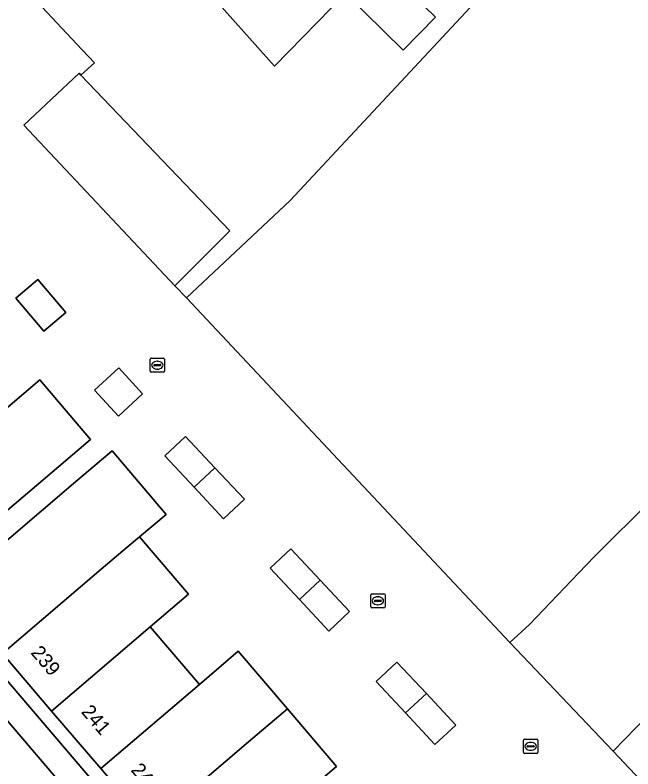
# Model space of a CAD drawing. Extents: x 160377 to 161131, y 383938 to 384853.
# Drawn here: x 160789.5 to 160832.9, y 384618.3 to 384671.3 of the extents above; entities that cross this region are included whole.
import ezdxf

# ---------------------------------------------------------------- set-up
doc = ezdxf.new("R2010")
doc.units = 0
for name, color, linetype in [('IMGEO_Erf', 7, 'Continuous'), ('IMGEO_Kolk', 7, 'Continuous'), ('IMGEO_Pand', 7, 'Continuous'), ('IMGEO_Pand_nummerreeks', 7, 'Continuous'), ('IMGEO_Parkeervlak_open', 7, 'Continuous'), ('IMGEO_Rioolput', 7, 'Continuous'), ('IMGEO_Voetpad_open', 7, 'Continuous')]:
    doc.layers.add(name, color=color, linetype=linetype)

msp = doc.modelspace()

# ---------------------------------------------------------------- linework, layer by layer
at = {"layer": 'IMGEO_Erf'}
for points in [[(160814.953, 384675.179), (160819.039, 384671.195), (160816.757, 384668.855), (160812.695, 384672.862), (160807.704, 384667.744), (160803.216, 384672.805)], [(160789.658, 384673.773), (160793.805, 384669.319), (160795.06, 384667.972), (160794.108, 384667.114), (160804.566, 384656.169), (160800.708, 384652.298), (160801.53, 384651.456), (160808.825, 384658.296), (160822.422, 384672.91)], [(160833.843, 384617.123), (160831.52, 384619.574), (160824.251, 384627.226), (160801.53, 384651.456), (160800.708, 384652.298), (160790.092, 384663.593), (160793.987, 384667.241), (160794.108, 384667.114), (160795.06, 384667.972), (160793.805, 384669.319), (160789.658, 384673.773)], [(160788.961, 384643.766), (160791.213, 384645.684), (160794.782, 384641.495), (160792.547, 384639.591), (160783.756, 384632.103)], [(160784.802, 384630.891), (160793.581, 384638.387), (160796.306, 384640.694), (160800.089, 384636.225), (160798.229, 384634.651), (160801.674, 384630.609), (160798.985, 384628.317), (160802.436, 384624.269), (160805.167, 384626.598), (160808.619, 384622.55), (160812.07, 384618.503), (160809.338, 384616.174)]]:
    msp.add_lwpolyline(points, dxfattribs=at)
for points in [[(160789.532, 384651.425), (160791.069, 384652.74), (160793.042, 384650.424), (160791.505, 384649.109)], [(160798.445, 384644.699), (160796.739, 384643.134), (160795.071, 384644.953), (160796.777, 384646.518)], [(160804.135, 384635.916), (160802.067, 384638.126), (160799.999, 384640.336), (160801.459, 384641.703), (160803.527, 384639.493), (160805.595, 384637.283)], [(160839.511, 384631.915), (160836.982, 384634.512), (160834.264, 384637.304), (160830.199, 384633.271), (160829.085, 384632.097), (160825.647, 384628.473), (160824.251, 384627.226), (160831.52, 384619.574), (160835.628, 384623.788), (160833.435, 384626.067), (160834.924, 384627.5)], [(160811.532, 384628.02), (160809.47, 384630.228), (160807.408, 384632.436), (160808.87, 384633.801), (160810.932, 384631.593), (160812.994, 384629.385)], [(160814.858, 384624.472), (160816.32, 384625.837), (160818.387, 384623.624), (160820.454, 384621.411), (160818.992, 384620.046), (160816.925, 384622.259)]]:
    msp.add_lwpolyline(points, close=True, dxfattribs=at)
at = {"layer": 'IMGEO_Kolk'}
for p, q in [((160799.053, 384647.214), (160799.905, 384647.214)), ((160798.978, 384646.288), (160798.978, 384647.14)), ((160799.237, 384646.708), (160799.237, 384646.72)), ((160799.675, 384646.671), (160799.277, 384646.671)), ((160799.28, 384646.757), (160799.678, 384646.757)), ((160799.466, 384646.994), (160799.491, 384646.994)), ((160799.721, 384646.72), (160799.721, 384646.708)), ((160799.979, 384647.14), (160799.979, 384646.288)), ((160799.905, 384646.214), (160799.053, 384646.214)), ((160799.489, 384646.434), (160799.464, 384646.434)), ((160814.483, 384629.72), (160814.483, 384630.572)), ((160814.558, 384630.646), (160815.41, 384630.646)), ((160814.971, 384630.426), (160814.996, 384630.426)), ((160815.484, 384630.572), (160815.484, 384629.72)), ((160814.742, 384630.14), (160814.742, 384630.152)), ((160815.18, 384630.103), (160814.782, 384630.103)), ((160814.785, 384630.189), (160815.183, 384630.189)), ((160814.994, 384629.866), (160814.969, 384629.866)), ((160815.226, 384630.152), (160815.226, 384630.14)), ((160815.41, 384629.646), (160814.558, 384629.646))]:
    msp.add_line(p, q, dxfattribs=at)
for points in [[(160799.053, 384647.214), (160799.905, 384647.214)], [(160798.978, 384646.288), (160798.978, 384647.14)], [(160799.979, 384647.14), (160799.979, 384646.288)], [(160799.905, 384646.214), (160799.053, 384646.214)], [(160814.483, 384629.72), (160814.483, 384630.572)], [(160814.558, 384630.646), (160815.41, 384630.646)], [(160815.484, 384630.572), (160815.484, 384629.72)], [(160815.41, 384629.646), (160814.558, 384629.646)]]:
    msp.add_lwpolyline(points, dxfattribs=at)
for centre, radius, start, end in [((160799.055, 384647.138), 0.0765, 91.552, 178.448), ((160799.055, 384647.138), 0.0765, 91.552, 178.448), ((160799.903, 384647.138), 0.0765, 1.552, 88.448), ((160799.903, 384647.138), 0.0765, 1.552, 88.448), ((160799.277, 384646.717), 0.0403, 85.8775, 175.7526), ((160799.274, 384646.707), 0.0366, 178.938, 274.7102), ((160799.678, 384646.714), 0.043, 264.8664, 352.4533), ((160799.682, 384646.719), 0.0386, 1.7309, 96.639), ((160799.055, 384646.29), 0.0765, 181.552, 268.448), ((160799.055, 384646.29), 0.0765, 181.552, 268.448), ((160799.903, 384646.29), 0.0765, 271.552, 358.448), ((160799.903, 384646.29), 0.0765, 271.552, 358.448), ((160814.56, 384630.57), 0.0765, 91.552, 178.448), ((160814.56, 384630.57), 0.0765, 91.552, 178.448), ((160815.408, 384630.57), 0.0765, 1.552, 88.448), ((160815.408, 384630.57), 0.0765, 1.552, 88.448), ((160814.56, 384629.722), 0.0765, 181.552, 268.448), ((160814.56, 384629.722), 0.0765, 181.552, 268.448), ((160814.782, 384630.149), 0.0403, 85.8775, 175.7526), ((160814.779, 384630.139), 0.0366, 178.938, 274.7102), ((160815.183, 384630.146), 0.043, 264.8664, 352.4533), ((160815.187, 384630.151), 0.0386, 1.7309, 96.639), ((160815.408, 384629.722), 0.0765, 271.552, 358.448), ((160815.408, 384629.722), 0.0765, 271.552, 358.448)]:
    msp.add_arc(centre, radius, start, end, dxfattribs=at)
for centre, major_axis, ratio, start_param, end_param in [((160799.465, 384646.714), (-0.387, 0.002), 0.722429, 4.712389, 7.853982), ((160799.49, 384646.714), (-0.39, 0.002), 0.717154, 1.570796, 4.712389), ((160814.97, 384630.146), (-0.387, 0.002), 0.722429, 4.712389, 7.853982), ((160814.995, 384630.146), (-0.39, 0.002), 0.717154, 1.570796, 4.712389)]:
    msp.add_ellipse(centre, major_axis=major_axis, ratio=ratio, start_param=start_param, end_param=end_param, dxfattribs=at)
at = {"layer": 'IMGEO_Pand'}
for points in [[(160826.297, 384687.317), (160828.776, 384690.376), (160823.332, 384694.984), (160822.565, 384695.633), (160810.911, 384681.827), (160803.216, 384672.805), (160807.704, 384667.744), (160812.695, 384672.862), (160814.953, 384675.179), (160817.184, 384677.466), (160817.225, 384677.508), (160819.808, 384680.157), (160822.838, 384683.897), (160822.43, 384684.227), (160822.954, 384684.874), (160823.778, 384684.207)], [(160852.039, 384655.796), (160853.403, 384654.632), (160855.42, 384657.267), (160858.814, 384661.729), (160857.505, 384662.813), (160859.01, 384664.631), (160858.822, 384664.786), (160838.154, 384682.402), (160835.078, 384678.766), (160831.597, 384681.712), (160834.692, 384685.368), (160834.225, 384685.763), (160824.979, 384675.659), (160822.422, 384672.91), (160808.825, 384658.296), (160801.53, 384651.456), (160824.251, 384627.226), (160825.647, 384628.473), (160829.085, 384632.097), (160830.199, 384633.271), (160834.264, 384637.304)], [(160814.953, 384675.179), (160812.695, 384672.862), (160816.757, 384668.855), (160819.039, 384671.195)], [(160794.108, 384667.114), (160793.987, 384667.241), (160790.092, 384663.593), (160800.708, 384652.298), (160804.566, 384656.169)], [(160858.085, 384639.931), (160862.614, 384644.777), (160866.805, 384649.701), (160870.942, 384654.561), (160867.062, 384657.841), (160860.292, 384649.887), (160837.044, 384625.24), (160835.628, 384623.788), (160831.52, 384619.574), (160833.843, 384617.123), (160835.615, 384618.886), (160837.502, 384620.763), (160844.084, 384627.312), (160844.914, 384626.536), (160852.762, 384635.761), (160853.557, 384635.085)], [(160791.069, 384652.74), (160789.532, 384651.425), (160791.505, 384649.109), (160793.042, 384650.424)], [(160798.445, 384644.699), (160796.777, 384646.518), (160795.071, 384644.953), (160796.739, 384643.134)], [(160792.547, 384639.591), (160794.782, 384641.495), (160791.213, 384645.684), (160788.961, 384643.766), (160780.186, 384636.292), (160783.756, 384632.103)], [(160801.459, 384641.703), (160799.999, 384640.336), (160802.067, 384638.126), (160803.527, 384639.493)], [(160795.535, 384632.364), (160797.366, 384633.915), (160798.229, 384634.651), (160800.089, 384636.225), (160796.306, 384640.694), (160793.581, 384638.387), (160784.802, 384630.891), (160788.596, 384626.44)], [(160803.527, 384639.493), (160802.067, 384638.126), (160804.135, 384635.916), (160805.595, 384637.283)], [(160798.985, 384628.317), (160801.674, 384630.609), (160798.229, 384634.651), (160797.366, 384633.915), (160795.535, 384632.364), (160788.596, 384626.44), (160792.046, 384622.392)], [(160808.87, 384633.801), (160807.408, 384632.436), (160809.47, 384630.228), (160810.932, 384631.593)], [(160810.932, 384631.593), (160809.47, 384630.228), (160811.532, 384628.02), (160812.994, 384629.385)], [(160802.436, 384624.269), (160798.985, 384628.317), (160792.046, 384622.392), (160795.497, 384618.345)], [(160805.887, 384620.221), (160808.619, 384622.55), (160805.167, 384626.598), (160802.436, 384624.269), (160795.497, 384618.345), (160798.948, 384614.297)], [(160816.32, 384625.837), (160814.858, 384624.472), (160816.925, 384622.259), (160818.387, 384623.624)], [(160818.387, 384623.624), (160816.925, 384622.259), (160818.992, 384620.046), (160820.454, 384621.411)], [(160809.338, 384616.174), (160812.07, 384618.503), (160808.619, 384622.55), (160805.887, 384620.221), (160798.948, 384614.297), (160802.399, 384610.25)]]:
    msp.add_lwpolyline(points, close=True, dxfattribs=at)
at = {"layer": 'IMGEO_Parkeervlak_open'}
msp.add_lwpolyline([(160812.448, 384594.132), (160752.443, 384664.534)], dxfattribs=at)
at = {"layer": 'IMGEO_Rioolput'}
for p, q in [((160825.22, 384619.487), (160825.22, 384620.339)), ((160825.295, 384620.413), (160826.147, 384620.413)), ((160825.708, 384620.193), (160825.733, 384620.193)), ((160826.221, 384620.339), (160826.221, 384619.487)), ((160825.479, 384619.907), (160825.479, 384619.919)), ((160825.917, 384619.87), (160825.519, 384619.87)), ((160825.522, 384619.956), (160825.92, 384619.956)), ((160825.963, 384619.919), (160825.963, 384619.907)), ((160826.147, 384619.413), (160825.295, 384619.413)), ((160825.731, 384619.633), (160825.706, 384619.633))]:
    msp.add_line(p, q, dxfattribs=at)
for points in [[(160825.22, 384619.487), (160825.22, 384620.339)], [(160825.295, 384620.413), (160826.147, 384620.413)], [(160826.221, 384620.339), (160826.221, 384619.487)], [(160826.147, 384619.413), (160825.295, 384619.413)]]:
    msp.add_lwpolyline(points, dxfattribs=at)
for centre, radius, start, end in [((160825.297, 384620.337), 0.0765, 91.552, 178.448), ((160825.297, 384620.337), 0.0765, 91.552, 178.448), ((160826.145, 384620.337), 0.0765, 1.552, 88.448), ((160826.145, 384620.337), 0.0765, 1.552, 88.448), ((160825.519, 384619.916), 0.0403, 85.8775, 175.7526), ((160825.516, 384619.906), 0.0366, 178.938, 274.7102), ((160825.92, 384619.913), 0.043, 264.8664, 352.4533), ((160825.924, 384619.918), 0.0386, 1.7309, 96.639), ((160825.297, 384619.489), 0.0765, 181.552, 268.448), ((160825.297, 384619.489), 0.0765, 181.552, 268.448), ((160826.145, 384619.489), 0.0765, 271.552, 358.448), ((160826.145, 384619.489), 0.0765, 271.552, 358.448)]:
    msp.add_arc(centre, radius, start, end, dxfattribs=at)
for centre, major_axis, ratio, start_param, end_param in [((160825.707, 384619.913), (-0.387, 0.002), 0.722429, 4.712389, 7.853982), ((160825.732, 384619.913), (-0.39, 0.002), 0.717154, 1.570796, 4.712389)]:
    msp.add_ellipse(centre, major_axis=major_axis, ratio=ratio, start_param=start_param, end_param=end_param, dxfattribs=at)
at = {"layer": 'IMGEO_Voetpad_open'}
for points in [[(160798.948, 384614.297), (160795.497, 384618.345), (160792.046, 384622.392), (160788.596, 384626.44), (160784.802, 384630.891), (160783.756, 384632.103), (160780.186, 384636.292), (160776.531, 384640.581), (160773.147, 384644.55), (160769.763, 384648.52), (160766.124, 384652.79), (160762.484, 384657.06), (160761.133, 384658.642), (160756.097, 384664.552), (160749.668, 384672.104)], [(160748.889, 384671.488), (160750.44, 384669.667), (160816.984, 384591.607)], [(160818.812, 384581.761), (160816.984, 384591.607), (160750.44, 384669.667), (160747.56, 384667.294), (160747.984, 384666.807), (160748.316, 384666.394), (160748.341, 384666.363), (160749.03, 384665.578)], [(160752.443, 384664.534), (160812.448, 384594.132)]]:
    msp.add_lwpolyline(points, dxfattribs=at)

# ---------------------------------------------------------------- texts
at = {"layer": 'IMGEO_Pand_nummerreeks'}
for s, rotation, p in [('239', 310.4506, (160790.538, 384626.472)), ('241', 310.45, (160794.081, 384622.318)), ('243', 310.4506, (160797.574, 384618.22))]:
    msp.add_text(s, height=1, rotation=rotation, dxfattribs=at).set_placement(p)

doc.saveas('drawing.dxf')
